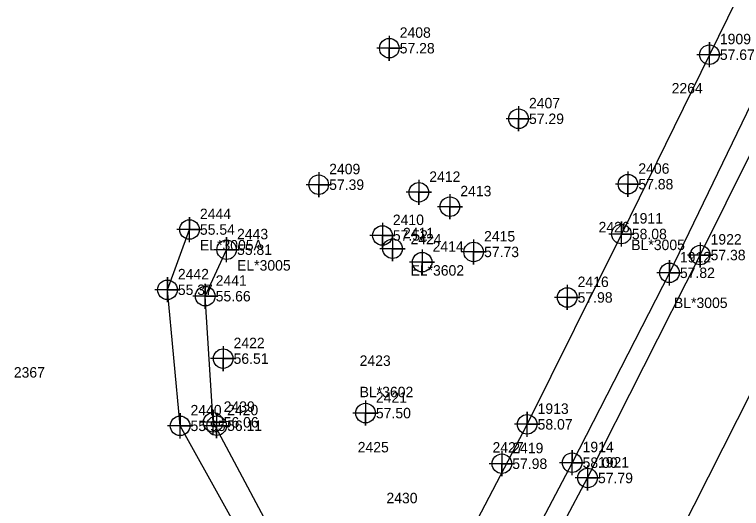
# Model space of a CAD drawing. Extents: x 2062781 to 2066835, y 358981 to 366501.
# Drawn here: x 2065778.9 to 2065952.8, y 365193.2 to 365311.5 of the extents above; entities that cross this region are included whole.
import ezdxf

# ---------------------------------------------------------------- set-up
doc = ezdxf.new("R2010")
doc.units = 0
for name, color, linetype in [('Exist Building Cogo Number', 7, 'Continuous'), ('Exist Building Cogo Point CELL', 7, 'Continuous'), ('Exist DTM Breakline', 7, 'Continuous'), ('Exist DTM Breakline Cogo Elevation', 7, 'Continuous'), ('Exist DTM Breakline Cogo Number', 7, 'Continuous'), ('Exist DTM Breakline Cogo Point CELL', 7, 'Continuous'), ('Exist DTM Regular Point CELL', 7, 'Continuous'), ('Exist DTM Regular Point Cogo Elevation', 7, 'Continuous'), ('Exist DTM Regular Point Cogo Number', 7, 'Continuous'), ('Exist Other Culture Well Cogo Number', 7, 'Continuous'), ('Exist Property Iron Pin Cogo Number', 7, 'Continuous'), ('Exist Roads Soil', 7, 'Continuous'), ('Exist Roads Soil Cogo Comment', 7, 'Continuous'), ('Exist Roads Soil Cogo Elevation', 7, 'Continuous'), ('Exist Roads Soil Cogo Number', 7, 'Continuous'), ('Exist Roads Soil Cogo Point CELL', 7, 'Continuous'), ('Exist Vegetation Shrub Cogo Comment', 7, 'Continuous'), ('Exist Vegetation Shrub Cogo Number', 7, 'Continuous'), ('Exist Vegetation Tree Cogo Number', 7, 'Continuous')]:
    doc.layers.add(name, color=color, linetype=linetype)

msp = doc.modelspace()

# ---------------------------------------------------------------- linework, layer by layer
at = {"layer": 'Exist Building Cogo Point CELL'}
for points in [[(2065875.58, 365271.91), (2065875.58, 365265.91), (2065875.58, 365268.91), (2065878.58, 365268.91), (2065872.58, 365268.91)], [(2065883.01, 365268.46), (2065883.01, 365262.46), (2065883.01, 365265.46), (2065886.01, 365265.46), (2065880.01, 365265.46)], [(2065869.29, 365258.41), (2065869.29, 365252.41), (2065869.29, 365255.41), (2065872.29, 365255.41), (2065866.29, 365255.41)], [(2065876.37, 365255.19), (2065876.37, 365249.19), (2065876.37, 365252.19), (2065879.37, 365252.19), (2065873.37, 365252.19)]]:
    msp.add_lwpolyline(points, dxfattribs=at)
for centre in [(2065875.58, 365268.91), (2065883.01, 365265.46), (2065869.29, 365255.41), (2065876.37, 365252.19)]:
    msp.add_circle(centre, 2.34, dxfattribs=at)
at = {"layer": 'Exist DTM Breakline'}
for points in [[(2065868.05, 365108.36), (2065887.64, 365147.12), (2065915.95, 365200.53), (2065942.89, 365253.9), (2065967.73, 365303.79), (2065993.42, 365356.29), (2066016.32, 365400.12), (2066036.88, 365439.43), (2066041.92, 365447.71), (2066050.86, 365465.06), (2066067.24, 365500.86), (2066099.12, 365559.9), (2066123.36, 365605.47), (2066146.63, 365650.17), (2066168.17, 365694.53), (2066191.6, 365739.7), (2066213.66, 365782.56), (2066222.79, 365799.42), (2066244.31, 365840.96), (2066263.98, 365879.71), (2066274.73, 365899.77), (2066289.91, 365926.14)], [(2065855.04, 365022.37), (2065881.96, 365075.62), (2065912.8, 365134.88), (2065934.54, 365180.29), (2065958.76, 365228.22), (2065982.22, 365275.67), (2066005.39, 365319.97), (2066028.56, 365365.33), (2066047.41, 365403.57), (2066072.23, 365451.4), (2066094.41, 365496.9), (2066117.74, 365542.01), (2066140.9, 365588.6), (2066164.03, 365634.27), (2066187.25, 365680.45), (2066209.45, 365725.39), (2066232.88, 365773.48), (2066256.9, 365819.9), (2066281.9, 365870.6), (2066303.63, 365917.65)]]:
    msp.add_lwpolyline(points, dxfattribs=at)
at = {"layer": 'Exist DTM Breakline Cogo Point CELL'}
for points in [[(2065942.89, 365256.9), (2065942.89, 365250.9), (2065942.89, 365253.9), (2065945.89, 365253.9), (2065939.89, 365253.9)], [(2065915.95, 365203.53), (2065915.95, 365197.53), (2065915.95, 365200.53), (2065918.95, 365200.53), (2065912.95, 365200.53)]]:
    msp.add_lwpolyline(points, dxfattribs=at)
for centre in [(2065942.89, 365253.9), (2065915.95, 365200.53)]:
    msp.add_circle(centre, 2.34, dxfattribs=at)
at = {"layer": 'Exist DTM Regular Point CELL'}
for points in [[(2065868.51, 365306.41), (2065868.51, 365300.41), (2065868.51, 365303.41), (2065871.51, 365303.41), (2065865.51, 365303.41)], [(2065899.44, 365289.52), (2065899.44, 365283.52), (2065899.44, 365286.52), (2065902.44, 365286.52), (2065896.44, 365286.52)], [(2065851.63, 365273.74), (2065851.63, 365267.74), (2065851.63, 365270.74), (2065854.63, 365270.74), (2065848.63, 365270.74)], [(2065925.61, 365273.86), (2065925.61, 365267.86), (2065925.61, 365270.86), (2065928.61, 365270.86), (2065922.61, 365270.86)], [(2065866.87, 365261.58), (2065866.87, 365255.58), (2065866.87, 365258.58), (2065869.87, 365258.58), (2065863.87, 365258.58)], [(2065888.69, 365257.64), (2065888.69, 365251.64), (2065888.69, 365254.64), (2065891.69, 365254.64), (2065885.69, 365254.64)], [(2065911.08, 365246.74), (2065911.08, 365240.74), (2065911.08, 365243.74), (2065914.08, 365243.74), (2065908.08, 365243.74)], [(2065828.76, 365232.1), (2065828.76, 365226.1), (2065828.76, 365229.1), (2065831.76, 365229.1), (2065825.76, 365229.1)], [(2065862.82, 365219.06), (2065862.82, 365213.06), (2065862.82, 365216.06), (2065865.82, 365216.06), (2065859.82, 365216.06)], [(2065827.21, 365216.04), (2065827.21, 365210.04), (2065827.21, 365213.04), (2065830.21, 365213.04), (2065824.21, 365213.04)], [(2065895.44, 365206.94), (2065895.44, 365200.94), (2065895.44, 365203.94), (2065898.44, 365203.94), (2065892.44, 365203.94)]]:
    msp.add_lwpolyline(points, dxfattribs=at)
for centre in [(2065868.51, 365303.41), (2065899.44, 365286.52), (2065851.63, 365270.74), (2065925.61, 365270.86), (2065866.87, 365258.58), (2065888.69, 365254.64), (2065911.08, 365243.74), (2065828.76, 365229.1), (2065862.82, 365216.06), (2065827.21, 365213.04), (2065895.44, 365203.94)]:
    msp.add_circle(centre, 2.34, dxfattribs=at)
at = {"layer": 'Exist Roads Soil'}
for points in [[(2066215.29, 365839.32), (2066193.73, 365794.71), (2066173.36, 365754.82), (2066151.9, 365712.15), (2066128.57, 365664.45), (2066106.14, 365619.43), (2066081.59, 365572.67), (2066059.21, 365527.79), (2066035.08, 365482.93), (2066013.05, 365439.11), (2065990.46, 365394.28), (2065968.89, 365350.32), (2065945.11, 365301.86), (2065924.05, 365258.93), (2065901.5, 365213.37), (2065875.73, 365164.13), (2065851.89, 365115.26)], [(2066231.09, 365831.39), (2066206.91, 365786.4), (2066187.29, 365747.66), (2066165.8, 365703.86), (2066142.43, 365657.92), (2066118.99, 365612.17), (2066093.77, 365564.44), (2066069.85, 365517.38), (2066046.67, 365471.42), (2066025.7, 365431.16), (2066001.37, 365382.58), (2065980.65, 365340.33), (2065956.3, 365292.54), (2065935.55, 365249.64), (2065912.26, 365204.19), (2065886.05, 365154.3), (2065862.37, 365109.95)], [(2065870.48, 365158.52), (2065862.22, 365160.94), (2065851.75, 365164.74), (2065839.43, 365175.26), (2065818.46, 365213.01), (2065815.43, 365245.58), (2065820.71, 365260)], [(2065876.26, 365170.24), (2065867.56, 365168.95), (2065857.62, 365172.09), (2065844.35, 365180.25), (2065826.39, 365213.86), (2065824.48, 365244.04), (2065829.59, 365255.17)]]:
    msp.add_lwpolyline(points, dxfattribs=at)
at = {"layer": 'Exist Roads Soil Cogo Point CELL'}
for points in [[(2065945.11, 365298.86), (2065945.11, 365304.86), (2065945.11, 365301.86), (2065948.11, 365301.86), (2065942.11, 365301.86)], [(2065820.71, 365257), (2065820.71, 365263), (2065820.71, 365260), (2065823.71, 365260), (2065817.71, 365260)], [(2065924.05, 365255.93), (2065924.05, 365261.93), (2065924.05, 365258.93), (2065927.05, 365258.93), (2065921.05, 365258.93)], [(2065829.59, 365252.17), (2065829.59, 365258.17), (2065829.59, 365255.17), (2065832.59, 365255.17), (2065826.59, 365255.17)], [(2065935.55, 365246.64), (2065935.55, 365252.64), (2065935.55, 365249.64), (2065938.55, 365249.64), (2065932.55, 365249.64)], [(2065815.43, 365242.58), (2065815.43, 365248.58), (2065815.43, 365245.58), (2065818.43, 365245.58), (2065812.43, 365245.58)], [(2065824.48, 365241.04), (2065824.48, 365247.04), (2065824.48, 365244.04), (2065827.48, 365244.04), (2065821.48, 365244.04)], [(2065826.39, 365210.86), (2065826.39, 365216.86), (2065826.39, 365213.86), (2065829.39, 365213.86), (2065823.39, 365213.86)], [(2065818.46, 365210.01), (2065818.46, 365216.01), (2065818.46, 365213.01), (2065821.46, 365213.01), (2065815.46, 365213.01)], [(2065901.5, 365210.37), (2065901.5, 365216.37), (2065901.5, 365213.37), (2065904.5, 365213.37), (2065898.5, 365213.37)], [(2065912.26, 365201.19), (2065912.26, 365207.19), (2065912.26, 365204.19), (2065915.26, 365204.19), (2065909.26, 365204.19)]]:
    msp.add_lwpolyline(points, dxfattribs=at)
for centre in [(2065945.11, 365301.86), (2065820.71, 365260), (2065924.05, 365258.93), (2065829.59, 365255.17), (2065935.55, 365249.64), (2065815.43, 365245.58), (2065824.48, 365244.04), (2065818.46, 365213.01), (2065826.39, 365213.86), (2065901.5, 365213.37), (2065912.26, 365204.19)]:
    msp.add_circle(centre, 2.34, dxfattribs=at)

# ---------------------------------------------------------------- texts
at = {"layer": 'Exist Building Cogo Number'}
for s, p in [('2412', (2065878.08, 365271.41)), ('2413', (2065885.51, 365267.96)), ('2411', (2065871.79, 365257.91)), ('2414', (2065878.87, 365254.69))]:
    msp.add_text(s, height=2.5, dxfattribs=at).set_placement(p)
at = {"layer": 'Exist DTM Breakline Cogo Elevation'}
for s, p in [('57.38', (2065945.39, 365252.65)), ('57.79', (2065918.45, 365199.28))]:
    msp.add_text(s, height=2.5, dxfattribs=at).set_placement(p)
at = {"layer": 'Exist DTM Breakline Cogo Number'}
for s, p in [('1922', (2065945.39, 365256.4)), ('1921', (2065918.45, 365203.03))]:
    msp.add_text(s, height=2.5, dxfattribs=at).set_placement(p)
at = {"layer": 'Exist DTM Regular Point Cogo Elevation'}
for s, p in [('57.28', (2065871.01, 365302.16)), ('57.29', (2065901.94, 365285.27)), ('57.39', (2065854.13, 365269.49)), ('57.88', (2065928.11, 365269.61)), ('57.52', (2065869.37, 365257.33)), ('57.73', (2065891.19, 365253.39)), ('57.98', (2065913.58, 365242.49)), ('56.51', (2065831.26, 365227.85)), ('57.50', (2065865.32, 365214.81)), ('56.11', (2065829.71, 365211.79)), ('57.98', (2065897.94, 365202.69))]:
    msp.add_text(s, height=2.5, dxfattribs=at).set_placement(p)
at = {"layer": 'Exist DTM Regular Point Cogo Number'}
for s, p in [('2408', (2065871.01, 365305.91)), ('2407', (2065901.94, 365289.02)), ('2409', (2065854.13, 365273.24)), ('2406', (2065928.11, 365273.36)), ('2410', (2065869.37, 365261.08)), ('2415', (2065891.19, 365257.14)), ('2416', (2065913.58, 365246.24)), ('2422', (2065831.26, 365231.6)), ('2421', (2065865.32, 365218.56)), ('2420', (2065829.71, 365215.54)), ('2419', (2065897.94, 365206.44))]:
    msp.add_text(s, height=2.5, dxfattribs=at).set_placement(p)
at = {"layer": 'Exist Other Culture Well Cogo Number'}
msp.add_text('2430', height=2.5, dxfattribs=at).set_placement((2065867.83, 365194.48))
at = {"layer": 'Exist Property Iron Pin Cogo Number'}
for s, p in [('2264', (2065936.07, 365292.58)), ('2367', (2065778.68, 365224.56))]:
    msp.add_text(s, height=2.5, dxfattribs=at).set_placement(p)
at = {"layer": 'Exist Roads Soil Cogo Comment'}
for s, p in [('EL*3005A', (2065823.21, 365255)), ('BL*3005', (2065926.41, 365255.08)), ('EL*3005', (2065832.09, 365250.17)), ('BL*3005', (2065936.62, 365241.21))]:
    msp.add_text(s, height=2.5, dxfattribs=at).set_placement(p)
at = {"layer": 'Exist Roads Soil Cogo Elevation'}
for s, p in [('57.67', (2065947.61, 365300.61)), ('55.54', (2065823.21, 365258.75)), ('58.08', (2065926.55, 365257.68)), ('55.81', (2065832.09, 365253.92)), ('57.82', (2065938.05, 365248.39)), ('55.37', (2065817.93, 365244.33)), ('55.66', (2065826.98, 365242.79)), ('56.06', (2065828.89, 365212.61)), ('55.95', (2065820.96, 365211.76)), ('58.07', (2065904, 365212.12)), ('58.00', (2065914.76, 365202.94))]:
    msp.add_text(s, height=2.5, dxfattribs=at).set_placement(p)
at = {"layer": 'Exist Roads Soil Cogo Number'}
for s, p in [('1909', (2065947.61, 365304.36)), ('2444', (2065823.21, 365262.5)), ('1911', (2065926.55, 365261.43)), ('2443', (2065832.09, 365257.67)), ('1912', (2065938.05, 365252.14)), ('2442', (2065817.93, 365248.08)), ('2441', (2065826.98, 365246.54)), ('2439', (2065828.89, 365216.36)), ('1913', (2065904, 365215.87)), ('2440', (2065820.96, 365215.51)), ('1914', (2065914.76, 365206.69))]:
    msp.add_text(s, height=2.5, dxfattribs=at).set_placement(p)
at = {"layer": 'Exist Vegetation Shrub Cogo Comment'}
for s, p in [('EL*3602', (2065873.58, 365248.97)), ('BL*3602', (2065861.42, 365219.86))]:
    msp.add_text(s, height=2.5, dxfattribs=at).set_placement(p)
at = {"layer": 'Exist Vegetation Shrub Cogo Number'}
for s, p in [('2424', (2065873.58, 365256.47)), ('2423', (2065861.42, 365227.36))]:
    msp.add_text(s, height=2.5, dxfattribs=at).set_placement(p)
at = {"layer": 'Exist Vegetation Tree Cogo Number'}
for s, p in [('2426', (2065918.58, 365259.34)), ('2425', (2065860.96, 365206.65)), ('2427', (2065893.21, 365206.6))]:
    msp.add_text(s, height=2.5, dxfattribs=at).set_placement(p)

doc.saveas('drawing.dxf')
